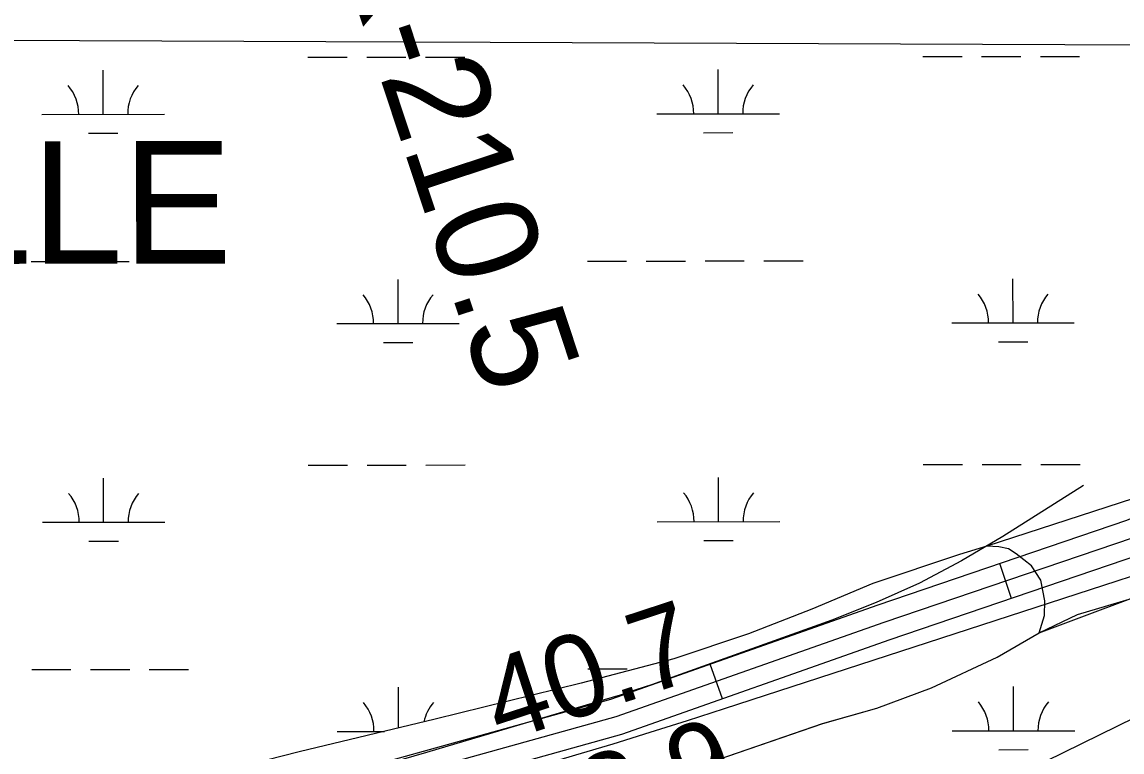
# Model space of a CAD drawing. Extents: x 3297753 to 3335611, y 652252 to 677623.
# Drawn here: x 3319473 to 3320371, y 662501 to 663097 of the extents above; entities that cross this region are included whole.
import ezdxf

# ---------------------------------------------------------------- set-up
doc = ezdxf.new("R2010")
doc.units = 0
for name, color, linetype in [('V-LEVE-TOET', 7, 'Continuous'), ('V-RIVR-EDGE', 7, 'Continuous'), ('V-RIVR-RANG', 7, 'Continuous'), ('V-RIVR-RANG-IDEN', 7, 'Continuous'), ('V-ROAD-CNTR', 7, 'Continuous'), ('V-SITE-VEGE', 7, 'Continuous'), ('V-TOPO-BNDY', 7, 'Continuous'), ('V-TOPO-GNAM-IDEN', 7, 'Continuous'), ('V-TOPO-MAJR', 7, 'Continuous'), ('V-TOPO-MINR', 7, 'Continuous'), ('V-WETL-SWMP', 7, 'Continuous')]:
    doc.layers.add(name, color=color, linetype=linetype)

msp = doc.modelspace()

# ---------------------------------------------------------------- linework, layer by layer
at = {"layer": 'V-LEVE-TOET'}
for points in [[(3320260.3, 662669.12), (3320237.97, 662662.31), (3320167.29, 662638.81), (3320117.57, 662617.77), (3320065.91, 662597.76), (3320004.88, 662577.33), (3319929.42, 662557.36), (3319810.2, 662528.1), (3319699.17, 662501.35), (3319595.88, 662475.03), (3319497.06, 662454.81), (3319464.57, 662451.36), (3319435.9, 662449.55), (3319407.72, 662445.3), (3319381.93, 662437.9), (3319346.09, 662421), (3319271.26, 662388.67), (3319212, 662360.81), (3319125.35, 662322.69), (3318982.03, 662264.28), (3318869.28, 662216.65), (3318697.69, 662151.27), (3318587.12, 662102.94)], [(3320303.13, 662598.48), (3320307.47, 662612.69), (3320307.71, 662624.73), (3320304.61, 662641.55), (3320296.74, 662653.16), (3320284.26, 662662.87), (3320278.18, 662666.94), (3320270.32, 662668.6), (3320260.3, 662669.12)], [(3318303.29, 661898.61), (3318349.02, 661915.96), (3318416.47, 661939.66), (3318821.54, 662099.67), (3319094.83, 662210.73), (3319129.96, 662223.38), (3319191.2, 662248.07), (3319293.71, 662284.21), (3319389.38, 662316.49), (3319441.48, 662334.46), (3319612.36, 662385.56), (3319714.56, 662413.47), (3319826.6, 662434.88), (3320041.13, 662495.21), (3320126.4, 662524.59), (3320170.6, 662537.02), (3320215.26, 662553.61), (3320268.86, 662578.67), (3320303.13, 662598.48)]]:
    msp.add_lwpolyline(points, dxfattribs=at)
at = {"layer": 'V-RIVR-EDGE'}
msp.add_spline([(3326889.83, 662141.04), (3326857.5, 662143.19), (3326833.47, 662147.4), (3326810.28, 662152.43), (3326793.71, 662156.2), (3326766.36, 662161.66), (3326732.8, 662165.88), (3326707.11, 662168.02), (3326687.22, 662172.21), (3326656.14, 662173.95), (3326630.03, 662175.67), (3326605.59, 662180.7), (3326578.66, 662186.99), (3326551.74, 662192.86), (3326538.9, 662196.21), (3326518.18, 662198.74), (3326492.9, 662202.12), (3326458.09, 662203.45), (3326427.02, 662208.5), (3326397.19, 662216.04), (3326383.93, 662216.48), (3326351.61, 662221.95), (3326323.86, 662228.24), (3326289.47, 662233.71), (3326274.55, 662235.82), (3326264.61, 662236.67), (3326257.56, 662236.69), (3326248.02, 662233.4), (3326240.97, 662230.1), (3326229.36, 662230.13), (3326221.9, 662230.15), (3326199.12, 662235.18), (3326175.91, 662237.72), (3326132.42, 662248.61), (3326106.72, 662250.33), (3326076.89, 662252.06), (3326054.1, 662257.5), (3326044.99, 662259.6), (3326038.77, 662259.2), (3326026.34, 662260.06), (3326018.47, 662261.32), (3326011.01, 662264.66), (3326005.63, 662265.91), (3325995.68, 662267.18), (3325979.52, 662268.05), (3325960.87, 662270.17), (3325919.03, 662276.9), (3325880.08, 662282.39), (3325827.05, 662291.64), (3325788.93, 662296.71), (3325753.29, 662300.94), (3325716.41, 662304.76), (3325674.98, 662309.01), (3325637.68, 662310.76), (3325591.68, 662315.02), (3325562.68, 662319.65), (3325528.7, 662325.54), (3325491.43, 662335.58), (3325440.89, 662347.72), (3325399.46, 662357.36), (3325379.17, 662362.38), (3325355.55, 662364.1), (3325341.45, 662364.13), (3325329.44, 662365.4), (3325309.97, 662370.84), (3325295.06, 662374.61), (3325287.6, 662374.63), (3325278.89, 662374.23), (3325263.14, 662375.1), (3325245.32, 662375.56), (3325225.84, 662376.85), (3325202.65, 662383.13), (3325187.32, 662386.48), (3325159.97, 662386.96), (3325136.34, 662385.78), (3325109.82, 662387.91), (3325071.29, 662395.47), (3325009.15, 662408.89), (3324964.41, 662419.36), (3324947, 662420.23), (3324932.09, 662421.93), (3324899.78, 662429.47), (3324835.97, 662441.65), (3324792.06, 662448.8), (3324746.88, 662451.4), (3324701.71, 662454.83), (3324664.42, 662459.89), (3324626.73, 662469.52), (3324584.88, 662476.67), (3324541.38, 662483.41), (3324493.32, 662490.99), (3324470.95, 662496.85), (3324444.44, 662503.54), (3324407.99, 662511.51), (3324387.27, 662514.46), (3324369.86, 662514.5), (3324354.93, 662512.88), (3324347.48, 662513.32), (3324329.25, 662516.68), (3324307.28, 662517.56), (3324286.15, 662522.17), (3324253.01, 662528.89), (3324226.5, 662533.93), (3324203.7, 662535.64), (3324172.21, 662538.2), (3324120.83, 662546.62), (3324040.04, 662558.84), (3324001.09, 662563.91), (3323963.38, 662564.83), (3323919.02, 662564.11), (3323879.24, 662567.94), (3323844.02, 662571.35), (3323786.85, 662582.26), (3323746.26, 662592.73), (3323704.82, 662598.63), (3323655.51, 662603.31), (3323589.62, 662609.69), (3323524.56, 662612.75), (3323466.95, 662615.8), (3323449.13, 662617.5), (3323422.62, 662622.54), (3323372.48, 662628.88), (3323343.47, 662631.44), (3323309.9, 662633.6), (3323255.19, 662632.49), (3323188.47, 662636.8), (3323129.62, 662641.5), (3323093.16, 662644.91), (3323076.99, 662643.29), (3323059.99, 662642.92), (3323032.65, 662647.13), (3322965.93, 662651.03), (3322913.71, 662656.54), (3322869.37, 662658.72), (3322809.28, 662663.85), (3322758.72, 662666.04), (3322718.52, 662666.56), (3322657.58, 662665.05), (3322608.67, 662664.76), (3322504.65, 662668.33), (3322412.64, 662669.8), (3322310.67, 662669.64), (3322271.29, 662667.25), (3322224.86, 662665.29), (3322178.85, 662663.75), (3322141.13, 662663.43), (3322102.17, 662663.94), (3322062.8, 662664.45), (3322028.82, 662667.02), (3321980.74, 662666.72), (3321909.43, 662661.93), (3321848.91, 662659.18), (3321801.24, 662655.98), (3321760.61, 662654.01), (3321739.89, 662652.81), (3321701.32, 662645.03), (3321675.19, 662638.47), (3321659.43, 662632.29), (3321646.98, 662627.76), (3321632.89, 662626.97), (3321608.43, 662625.37), (3321558.66, 662615.13), (3321529.64, 662609.4), (3321491.9, 662604.1), (3321455.01, 662601.71), (3321437.18, 662598.44), (3321411.89, 662595.18), (3321407.72, 662587.32), (3321404.39, 662581.52), (3321401.9, 662580.29), (3321396.52, 662582.37), (3321392.38, 662582.8), (3321386.99, 662582.39), (3321382.42, 662580.75), (3321374.55, 662582.84), (3321367.1, 662585.35), (3321350.51, 662582.9), (3321340.15, 662582.51), (3321332.69, 662583.77), (3321326.48, 662583.79), (3321287.49, 662572.28), (3321233.56, 662556.25), (3321160.58, 662542.34), (3321100.46, 662533.37), (3321060.64, 662524.35), (3321023.31, 662514.08), (3320998.02, 662508.75), (3320976.45, 662503.83), (3320957.38, 662500.15), (3320944.53, 662499.76), (3320930.44, 662501.46), (3320919.25, 662501.48), (3320908.47, 662499.44), (3320874.87, 662491.65), (3320813.49, 662476.46), (3320777.82, 662466.19), (3320761.24, 662464.57), (3320740.5, 662460.06), (3320702.34, 662448.14), (3320679.1, 662437.83), (3320658.77, 662428.76), (3320641.77, 662424.66), (3320616.48, 662423.07), (3320582.89, 662414.03), (3320552.18, 662401.26), (3320478.77, 662381.13), (3320420.7, 662363.45), (3320403.69, 662358.1), (3320389.17, 662354.82), (3320375.08, 662354.86), (3320365.13, 662352.4), (3320345.63, 662346.64), (3320205.86, 662308.03), (3320152.77, 662295.72), (3320119.18, 662286.27), (3320088.08, 662282.62), (3320060.29, 662274.81), (3320017.97, 662256.68), (3319991.41, 662244.73), (3319952.83, 662229.07), (3319927.94, 662222.5), (3319897.25, 662215.53), (3319872.36, 662206.89), (3319842.49, 662196.6), (3319808.07, 662187.15), (3319774.9, 662181.84), (3319711.87, 662171.22), (3319686.58, 662168.39), (3319655.89, 662160.17), (3319588.27, 662137.96), (3319508.2, 662109.14), (3319472.94, 662096.79)], degree=3, dxfattribs=at)
at = {"layer": 'V-ROAD-CNTR'}
for p, q in [((3320280.58, 662626.59), (3320270.94, 662654.99)), ((3320044.57, 662544.69), (3320034.59, 662572.98))]:
    msp.add_line(p, q, dxfattribs=at)
for points in [[(3321556.38, 663005.37), (3321340.51, 662953.03), (3321111.51, 662916.26), (3320958.91, 662880.66), (3320756.3, 662834.52), (3320667.85, 662813.02), (3320374.51, 662690.16), (3320171.41, 662621.2), (3319953.15, 662544.28), (3319733.81, 662483.21), (3319290.66, 662363.43), (3318975.13, 662239.44), (3318437.84, 662017.6), (3318018.8, 661848.59)], [(3321568.73, 662977.49), (3321346.43, 662923.6), (3321117.31, 662886.81), (3320965.64, 662851.42), (3320763.17, 662805.32), (3320677.25, 662784.43), (3320385.14, 662662.08), (3320181.21, 662592.85), (3319962.17, 662515.65), (3319741.75, 662454.28), (3319300.09, 662334.9), (3318986.34, 662211.61), (3318449.18, 661989.82), (3318047.95, 661827.99), (3317754.12, 661711.39), (3317613.9, 661664.2), (3317371.32, 661555.92)], [(3320379.83, 662676.12), (3320176.31, 662607.03), (3319957.66, 662529.97), (3319737.78, 662468.74), (3319295.37, 662349.16), (3318980.74, 662225.53), (3318443.51, 662003.71), (3318042.38, 661841.92), (3317748.96, 661725.48), (3317608.43, 661678.19), (3317360.57, 661567.55), (3316952.79, 661401.12), (3316934.4, 661396.42)]]:
    msp.add_lwpolyline(points, dxfattribs=at)
at = {"layer": 'V-SITE-VEGE'}
for p, q in [((3320402.3, 662715.44), (3320260.31, 662669.13)), ((3320260.31, 662669.13), (3320237.97, 662662.31)), ((3320237.97, 662662.31), (3320167.29, 662638.81)), ((3320167.29, 662638.81), (3320117.57, 662617.77)), ((3320117.57, 662617.77), (3320065.91, 662597.76)), ((3320065.91, 662597.76), (3320004.88, 662577.33)), ((3320004.88, 662577.33), (3319929.42, 662557.36)), ((3319929.42, 662557.36), (3319810.2, 662528.1)), ((3319810.2, 662528.1), (3319699.17, 662501.35))]:
    msp.add_line(p, q, dxfattribs=at)
msp.add_lwpolyline([(3318416.47, 661939.66), (3318821.54, 662099.67), (3319094.83, 662210.73), (3319129.96, 662223.38), (3319191.2, 662248.07), (3319293.71, 662284.21), (3319389.38, 662316.49), (3319441.48, 662334.46), (3319612.36, 662385.56), (3319714.56, 662413.47), (3319826.6, 662434.88), (3320041.13, 662495.21), (3320126.4, 662524.59), (3320170.61, 662537.02), (3320215.26, 662553.61), (3320268.86, 662578.67), (3320303.13, 662598.48), (3320334.28, 662613.58), (3320416.12, 662637.74)], dxfattribs=at)
at = {"layer": 'V-TOPO-BNDY'}
msp.add_line((3316940.98, 663091.7), (3324715.94, 663061.38), dxfattribs=at)
at = {"layer": 'V-TOPO-MAJR'}
msp.add_lwpolyline([(3320732.96, 662701.72), (3320059.42, 662371.61), (3320047.75, 662367.85), (3320036.05, 662364.14), (3320024.34, 662360.5), (3320012.61, 662356.91), (3319866.51, 662312.61), (3319781.67, 662287.07), (3319696.75, 662261.78), (3319611.74, 662236.83), (3319526.65, 662212.13), (3319193.93, 662116.27), (3319171.15, 662109.71), (3319148.37, 662103.14), (3319125.6, 662096.58), (3319102.82, 662090.01), (3318753.48, 661989.24), (3318700.31, 661973.62), (3318647.24, 661957.68)], dxfattribs=at)
at = {"layer": 'V-TOPO-MINR'}
for points in [[(3320698.7, 662748.68), (3320046.08, 662536.48), (3320015.8, 662526.76), (3319985.46, 662517.18), (3319955.06, 662507.84), (3319924.62, 662498.64), (3319192.96, 662280.64), (3319176.85, 662275.96), (3319160.71, 662271.42), (3319144.5, 662267.1), (3319128.26, 662262.92), (3319111.97, 662258.91), (3318472.72, 661974.53), (3318444.01, 661964.55), (3318415.06, 661955.36), (3318385.77, 661947.34), (3318356.24, 661940.11), (3318325.52, 661933.25)], [(3320339.44, 662718.65), (3320273.4, 662676.99), (3320239.82, 662657.31), (3320205.49, 662639.15), (3320170.05, 662623.28), (3320133.87, 662608.93), (3319999.54, 662560.68), (3319986.79, 662556.22), (3319973.98, 662551.91), (3319961.11, 662547.82), (3319948.18, 662543.87), (3319803.18, 662500.97), (3319717.61, 662476.08), (3319631.89, 662451.71), (3319545.95, 662428.12), (3319459.87, 662405.06), (3319116.29, 662314.69), (3319097.3, 662309.8), (3319078.29, 662305.05), (3319059.22, 662300.5), (3319040.12, 662296.09), (3318706.03, 662220.8)]]:
    msp.add_lwpolyline(points, dxfattribs=at)
at = {"layer": 'V-WETL-SWMP'}
for p, q in [((3319706.25, 663068), (3319738.25, 663068.03)), ((3319754.25, 663068.05), (3319786.25, 663068.08)), ((3319802.25, 663068.1), (3319834.25, 663068.13)), ((3320208.16, 663068.51), (3320240.16, 663068.54)), ((3320256.16, 663068.56), (3320288.16, 663068.59)), ((3320304.16, 663068.61), (3320336.16, 663068.64)), ((3319539.23, 663021.4), (3319539.2, 663057.4)), ((3320041.14, 663021.91), (3320041.1, 663057.91)), ((3319489.23, 663021.35), (3319589.23, 663021.45)), ((3319991.14, 663021.86), (3320091.14, 663021.96)), ((3319527.25, 663005.95), (3319551.25, 663005.98)), ((3320029.16, 663006.46), (3320053.16, 663006.49)), ((3319934.42, 662901.73), (3319966.42, 662901.76)), ((3319982.42, 662901.78), (3320014.42, 662901.81)), ((3320030.42, 662901.83), (3320062.42, 662901.86)), ((3320078.42, 662901.87), (3320110.42, 662901.91)), ((3319480.51, 662901.27), (3319512.51, 662901.3)), ((3319528.51, 662901.32), (3319560.51, 662901.35)), ((3319576.51, 662901.36), (3319608.51, 662901.4)), ((3319779.88, 662850.83), (3319779.84, 662886.83)), ((3320281.79, 662851.34), (3320281.75, 662887.34)), ((3319729.88, 662850.78), (3319829.88, 662850.88)), ((3320231.79, 662851.29), (3320331.79, 662851.39)), ((3319767.89, 662835.39), (3319791.89, 662835.41)), ((3320269.8, 662835.9), (3320293.8, 662835.92)), ((3319706.59, 662735.32), (3319738.59, 662735.36)), ((3319754.59, 662735.37), (3319786.59, 662735.4)), ((3319802.59, 662735.42), (3319834.59, 662735.45)), ((3320208.5, 662735.83), (3320240.5, 662735.87)), ((3320256.5, 662735.88), (3320288.5, 662735.91)), ((3320304.5, 662735.93), (3320336.5, 662735.96)), ((3319539.57, 662688.72), (3319539.53, 662724.72)), ((3320041.48, 662689.23), (3320041.44, 662725.23)), ((3320402.3, 662715.44), (3320260.3, 662669.12)), ((3319489.57, 662688.67), (3319589.57, 662688.77)), ((3319991.48, 662689.18), (3320091.48, 662689.28)), ((3319527.59, 662673.28), (3319551.59, 662673.3)), ((3320029.49, 662673.79), (3320053.49, 662673.81)), ((3320260.3, 662669.12), (3320237.97, 662662.31)), ((3320237.97, 662662.31), (3320167.29, 662638.81)), ((3320167.29, 662638.81), (3320117.57, 662617.76)), ((3320324.87, 662606.68), (3320391.85, 662631.67)), ((3320117.57, 662617.76), (3320065.91, 662597.76)), ((3320303.21, 662598.48), (3320324.87, 662606.68)), ((3320065.91, 662597.76), (3320004.88, 662577.33)), ((3320268.95, 662578.67), (3320303.21, 662598.48)), ((3320215.35, 662553.61), (3320268.95, 662578.67)), ((3320004.88, 662577.33), (3319929.42, 662557.37)), ((3319480.85, 662568.59), (3319512.85, 662568.62)), ((3319528.85, 662568.64), (3319560.85, 662568.67)), ((3319576.85, 662568.69), (3319608.85, 662568.72)), ((3319934.76, 662569.05), (3319966.76, 662569.09)), ((3319780.21, 662520.87), (3319780.18, 662554.15)), ((3319929.42, 662557.37), (3319810.2, 662528.1)), ((3320170.69, 662537.02), (3320215.35, 662553.61)), ((3320282.12, 662518.67), (3320282.09, 662554.67)), ((3320126.48, 662524.6), (3320170.69, 662537.02)), ((3319810.2, 662528.1), (3319699.17, 662501.35)), ((3319730.22, 662518.1), (3319768.88, 662518.14)), ((3320041.22, 662495.21), (3320126.48, 662524.6)), ((3320232.12, 662518.61), (3320332.12, 662518.72)), ((3320270.14, 662503.22), (3320294.14, 662503.25))]:
    msp.add_line(p, q, dxfattribs=at)
for centre, start, end in [((3320096.38, 663022.44), 139.28648, 180.83014), ((3319483.99, 663021.82), 359.28648, 40.83014), ((3319594.48, 663021.93), 139.28648, 180.83014), ((3319985.9, 663022.33), 359.28648, 40.83014), ((3320337.03, 662851.87), 139.28648, 180.83014), ((3319724.63, 662851.25), 359.28648, 40.83014), ((3319835.12, 662851.36), 139.28648, 180.83014), ((3320226.54, 662851.76), 359.28648, 40.83014), ((3319484.33, 662689.14), 359.28648, 40.83014), ((3319594.81, 662689.25), 139.28648, 180.83014), ((3319986.24, 662689.65), 359.28648, 40.83014), ((3320096.72, 662689.76), 139.28648, 180.83014), ((3319724.97, 662518.57), 359.28648, 40.83014), ((3319835.46, 662518.69), 139.28648, 168.23585), ((3320226.88, 662519.08), 359.28648, 40.83014), ((3320337.37, 662519.2), 139.28648, 180.83014)]:
    msp.add_arc(centre, 35.25, start, end, dxfattribs=at)

# ---------------------------------------------------------------- texts
at = {"layer": 'V-RIVR-RANG'}
for s, p in [('40.7', (3319863.25, 662508.4)), ('28.9', (3319894.39, 662413.37))]:
    msp.add_text(s, height=67, rotation=18.14833, dxfattribs=at).set_placement(p)
at = {"layer": 'V-RIVR-RANG-IDEN'}
msp.add_text('R-210.5', height=83, rotation=288.29404, dxfattribs=at).set_placement((3319727.86, 663164.07))
at = {"layer": 'V-TOPO-GNAM-IDEN'}
msp.add_text('IBERVILLE', height=100, rotation=0.05265, dxfattribs=at).set_placement((3318967.99, 662899.04))

doc.saveas('drawing.dxf')
